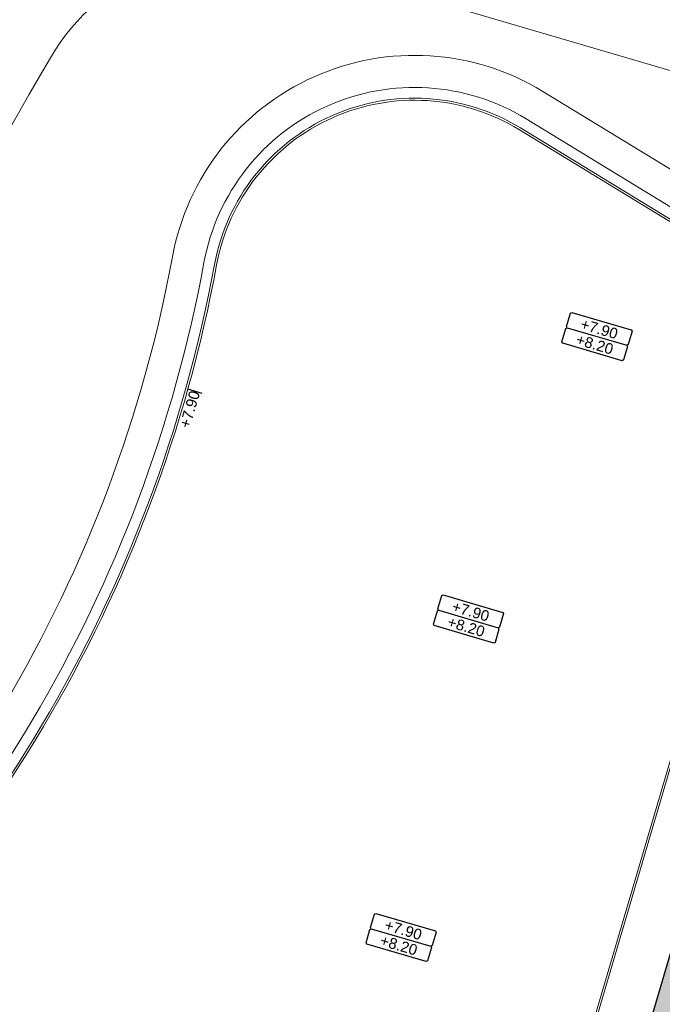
# Model space of a CAD drawing. Extents: x 98477 to 100410, y 398052 to 398969.
# Tile 356 of 374: x 98613 to 98643, y 398642 to 398688. Entities that reach past the tile are written whole.
import ezdxf
from ezdxf.enums import TextEntityAlignment as Align

# ---------------------------------------------------------------- set-up
doc = ezdxf.new("R2010")
doc.units = 0
for name, color, linetype, lineweight in [('N-GW-hoogtelijn laagte NAP +7.00', 100, 'AL-HOOGTELIJN +7.00', 18), ('N-GW-hoogtelijn laagte NAP +7.50', 90, 'AL-HOOGTELIJN +7.50', 18), ('N-GW-hoogtelijn laagte NAP +8.00', 80, 'AL-HOOGTELIJN +8.00', 18), ('N-KO-kantverharding', 2, 'Continuous', 25), ("N-VH-arcering 'MAT' grijs 251", 251, 'Continuous', 18), ('N-VH-arcering printbeton', 8, 'Continuous', 9), ('X-AL-afwerkhoogte', 4, 'Continuous', 30), ('X-AL-hoogtelijn - Niv 1', 1, 'AL-HOOGTELIJN', 18), ('X-AL-planhoogte brm', 10, 'Continuous', 25), ('X-AL-planhoogte wrm', 252, 'Continuous', 25), ('X-AL-planthoogte VERWERKT', 180, 'Continuous', 25), ('X-AL-rapporttekening blauw', 125, 'Continuous', 25)]:
    doc.layers.add(name, color=color, linetype=linetype, lineweight=lineweight)
doc.layers.add('X-AL-contourlijnen', color=30, linetype='Continuous', plot=False)
doc.layers.add('X-AL-hulplijn', color=30, linetype='Continuous', plot=False)
doc.styles.add('CS Annotative', font='arial.ttf')
doc.styles.get("Standard").update_dxf_attribs({"font": 'txt.shx'})
doc.linetypes.add('AL-HOOGTELIJN', pattern='A,10,-1.5,["H",Standard,S=0.9,R=0,X=-0.3,Y=-0.45],-1.5,30', length=43)
doc.linetypes.add('AL-HOOGTELIJN +7.00', pattern='A,7.5,-1.5,["+7.00",Standard,S=0.9,R=0,X=-0.3,Y=-0.45],-4.5,22.5', length=36)
doc.linetypes.add('AL-HOOGTELIJN +7.50', pattern='A,7.5,-1.5,["+7.50",Standard,S=0.9,R=0,X=-0.3,Y=-0.45],-4.5,22.5', length=36)
doc.linetypes.add('AL-HOOGTELIJN +8.00', pattern='A,7.5,-1.5,["+8.00",Standard,S=0.9,R=0,X=-0.3,Y=-0.45],-4.5,22.5', length=36)

# ---------------------------------------------------------------- blocks, each defined once
blk = doc.blocks.new('*U280')
at = {"layer": 'X-AL-planhoogte brm', "flags": 128}
blk.add_lwpolyline([(-7.25, 3.75), (-7.5, 4), (-7.5, 7.25), (-7.25, 7.5), (7.25, 7.5), (7.5, 7.25), (7.5, 4), (7.25, 3.75)], dxfattribs=at)
at = {"layer": 'X-AL-planhoogte wrm', "flags": 128}
blk.add_lwpolyline([(7.5, 3.5), (7.5, 0.25), (7.25, 0), (-7.25, 0), (-7.5, 0.25), (-7.5, 3.5), (-7.25, 3.75), (7.25, 3.75)], close=True, dxfattribs=at)
at = {"layer": 'X-AL-planhoogte brm', "style": 'CS Annotative'}
blk.add_attdef('OMSCHRIJVING_afwerk', text='', height=2.5, dxfattribs=at).set_placement((0, 5.625), align=Align.MIDDLE_CENTER)
at = {"layer": 'X-AL-planhoogte wrm', "style": 'CS Annotative'}
blk.add_attdef('HOOGTE_eind', text='', height=2.5, dxfattribs=at).set_placement((0, 1.875), align=Align.MIDDLE_CENTER)
blk = doc.blocks.new('*U358')
at = {"layer": 'X-AL-hulplijn', "flags": 128}
blk.add_lwpolyline([(-0.336, 0.099), (0.336, -0.099)], dxfattribs=at)
at = {"layer": 'X-AL-planthoogte VERWERKT', "linetype": 'Continuous', "style": 'CS Annotative'}
blk.add_attdef('HOOGTE-LINKS', text='', height=0.5, rotation=253.6, dxfattribs=at).set_placement((0, 0), align=Align.MIDDLE_RIGHT)

msp = doc.modelspace()

# ---------------------------------------------------------------- hatches: boundary and pattern name
at = {"layer": "N-VH-arcering 'MAT' grijs 251"}
h = msp.add_hatch(color=256, dxfattribs=at)
h.dxf.hatch_style = 1
edge = h.paths.add_edge_path()
edge.add_line((98718.434, 398647.981), (98740.432, 398722.726))
edge.add_arc((98746.188, 398721.032), 6, 82.3763, 163.6, ccw=False)
edge.add_line((98746.984, 398726.979), (98729.434, 398729.328))
edge.add_arc((98728.638, 398723.381), 6, -16.4, 82.3763, ccw=False)
edge.add_line((98734.393, 398721.687), (98714.444, 398653.903))
edge.add_arc((98708.928, 398655.527), 5.75, 238.6, 343.6, ccw=False)
edge.add_line((98705.932, 398650.619), (98682.963, 398664.639))
edge.add_line((98682.963, 398664.639), (98663.72, 398676.385))
edge.add_arc((98658.379, 398667.636), 10.25, 58.6, 73.6)
edge.add_line((98661.273, 398677.469), (98653.945, 398679.626))
edge.add_line((98653.945, 398679.626), (98652.691, 398675.367))
edge.add_line((98652.691, 398675.367), (98650.469, 398667.818))
edge.add_line((98650.469, 398667.818), (98633.218, 398609.204))
edge.add_arc((98628.662, 398610.545), 4.75, 253.6, 343.6, ccw=False)
edge.add_line((98627.321, 398605.988), (98591.634, 398616.491))
edge.add_line((98591.634, 398616.491), (98590.138, 398611.407))
edge.add_line((98590.138, 398611.407), (98624.461, 398601.305))
edge.add_line((98624.461, 398601.305), (98625.824, 398600.904))
edge.add_arc((98624.483, 398596.347), 4.75, -16.4, 73.6, ccw=False)
edge.add_line((98629.04, 398595.006), (98623.111, 398574.861))
edge.add_arc((98618.554, 398576.202), 4.75, 253.6, 343.6, ccw=False)
edge.add_line((98617.213, 398571.645), (98607.572, 398574.482))
edge.add_line((98607.572, 398574.482), (98591.464, 398519.754))
edge.add_line((98591.464, 398519.754), (98590.853, 398517.678))
edge.add_arc((98592.052, 398517.325), 1.25, 163.6, 293.1521)
edge.add_arc((98619.968, 398452.043), 69.75, 95.80615, 113.15207, ccw=False)
edge.add_line((98612.912, 398521.435), (98618.304, 398539.756))
edge.add_line((98618.304, 398539.756), (98653.286, 398658.615))
edge.add_line((98653.286, 398658.615), (98656.011, 398667.876))
edge.add_arc((98660.568, 398666.535), 4.75, 58.6, 163.6, ccw=False)
edge.add_line((98663.043, 398670.589), (98680.495, 398659.936))
edge.add_line((98680.495, 398659.936), (98683.544, 398658.075))
edge.add_line((98683.544, 398658.075), (98686.655, 398656.176))
edge.add_line((98686.655, 398656.176), (98649.885, 398531.243))
edge.add_line((98649.885, 398531.243), (98654.969, 398529.747))
edge.add_line((98654.969, 398529.747), (98655.605, 398531.905))
edge.add_line((98655.605, 398531.905), (98658.428, 398541.498))
edge.add_line((98658.428, 398541.498), (98659.134, 398543.897))
edge.add_line((98659.134, 398543.897), (98662.663, 398555.888))
edge.add_line((98662.663, 398555.888), (98663.369, 398558.286))
edge.add_line((98663.369, 398558.286), (98665.487, 398565.481))
edge.add_line((98665.487, 398565.481), (98667.406, 398572.005))
edge.add_line((98667.406, 398572.005), (98670.936, 398583.996))
edge.add_line((98670.936, 398583.996), (98671.642, 398586.394))
edge.add_line((98671.642, 398586.394), (98675.171, 398598.386))
edge.add_line((98675.171, 398598.386), (98675.877, 398600.784))
edge.add_line((98675.877, 398600.784), (98677.288, 398605.581))
edge.add_line((98677.288, 398605.581), (98678.841, 398610.857))
edge.add_line((98678.841, 398610.857), (98682.371, 398622.848))
edge.add_line((98682.371, 398622.848), (98683.076, 398625.246))
edge.add_line((98683.076, 398625.246), (98686.606, 398637.238))
edge.add_line((98686.606, 398637.238), (98690.564, 398650.687))
edge.add_arc((98692.243, 398650.193), 1.75, 148.6, 163.6, ccw=False)
edge.add_line((98690.749, 398651.104), (98691.893, 398652.979))
edge.add_line((98691.893, 398652.979), (98696.622, 398650.092))
edge.add_line((98696.622, 398650.092), (98719.046, 398636.405))
edge.add_line((98719.046, 398636.405), (98725.57, 398632.423))
edge.add_line((98725.57, 398632.423), (98728.331, 398636.946))
edge.add_line((98728.331, 398636.946), (98721.808, 398640.928))
edge.add_line((98721.808, 398640.928), (98720.954, 398641.449))
edge.add_arc((98723.95, 398646.357), 5.75, 163.6, 238.6, ccw=False)
edge = h.paths.add_edge_path(flags=16)
edge.add_line((98619.017, 398560.951), (98618.311, 398558.552))
edge.add_line((98618.311, 398558.552), (98614.782, 398546.561))
edge.add_line((98614.782, 398546.561), (98614.076, 398544.163))
edge.add_line((98614.076, 398544.163), (98609.841, 398529.773))
edge.add_arc((98605.284, 398531.114), 4.75, 163.6, 343.6, ccw=False)
edge.add_line((98600.727, 398532.455), (98602.845, 398539.65))
edge.add_line((98602.845, 398539.65), (98603.55, 398542.048))
edge.add_line((98603.55, 398542.048), (98607.08, 398554.04))
edge.add_line((98607.08, 398554.04), (98607.786, 398556.438))
edge.add_line((98607.786, 398556.438), (98609.903, 398563.633))
edge.add_arc((98614.46, 398562.292), 4.75, -16.4, 163.6, ccw=False)
at = {"layer": 'N-VH-arcering printbeton'}
h = msp.add_hatch(dxfattribs=at)
h.set_pattern_fill('CS-PRINTBETON', color=256)
h.set_pattern_definition([(28.6, (19451.65486, 79593.082), (-0.239345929, 0.4389914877), []), (28.6, (19451.9906, 79592.98316), (-0.239345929, 0.4389914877), [0.5, -0.2])])
edge = h.paths.add_edge_path()
edge.add_arc((98660.568, 398666.535), 4.75, 58.6, 163.6)
edge.add_line((98656.011, 398667.876), (98653.286, 398658.615))
edge.add_line((98653.286, 398658.615), (98618.304, 398539.756))
edge.add_line((98618.304, 398539.756), (98613.338, 398522.884))
edge.add_line((98613.338, 398522.884), (98614.537, 398522.531))
edge.add_line((98614.537, 398522.531), (98657.063, 398667.023))
edge.add_arc((98660.805, 398665.922), 3.9, 58.6, 163.6, ccw=False)
edge.add_line((98662.837, 398669.251), (98686.289, 398654.935))
edge.add_line((98686.289, 398654.935), (98686.655, 398656.176))
edge.add_line((98686.655, 398656.176), (98683.544, 398658.075))
edge.add_line((98683.544, 398658.075), (98680.495, 398659.936))
edge.add_line((98680.495, 398659.936), (98663.043, 398670.589))
at = {"layer": 'X-AL-rapporttekening blauw'}
h = msp.add_hatch(dxfattribs=at)
h.set_pattern_fill('ANSI31', color=256, scale=20)
h.set_pattern_definition([(45, (0, 0), (-0.3535533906, 0.3535533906), [])])
edge = h.paths.add_edge_path()
edge.add_arc((98577.958, 398623.227), 2.5, 253.6, 342.742)
edge.add_line((98580.346, 398622.485), (98611.721, 398723.479))
edge.add_arc((98796.652, 398666.028), 193.65, 158.04987, 162.74197, ccw=False)
edge.add_arc((98618.663, 398737.76), 1.75, 79.5398, 158.0499, ccw=False)
edge.add_line((98618.981, 398739.481), (98652.828, 398733.232))
edge.add_arc((98744.558, 399230.086), 505.25, 259.53976, 262.56197)
edge.add_line((98679.151, 398729.087), (98729.343, 398722.534))
edge.add_arc((98729.615, 398724.617), 2.1, 262.562, 352.562)
edge.add_line((98731.697, 398724.345), (98731.833, 398725.386))
edge.add_arc((98729.75, 398725.658), 2.1, 352.562, 442.562)
edge.add_line((98730.022, 398727.74), (98679.831, 398734.293))
edge.add_arc((98744.558, 399230.086), 500, 259.53976, 262.56197, ccw=False)
edge.add_line((98653.781, 398738.395), (98619.934, 398744.644))
edge.add_arc((98618.663, 398737.76), 7, 79.5398, 158.0499)
edge.add_arc((98796.652, 398666.028), 198.9, 158.04987, 162.74197)
edge.add_line((98606.707, 398725.037), (98575.331, 398624.039))
edge.add_arc((98577.718, 398623.297), 2.5, 162.742, 253.6)
edge.add_line((98577.012, 398620.899), (98577.252, 398620.829))

# ---------------------------------------------------------------- linework, layer by layer
at = {"layer": 'N-GW-hoogtelijn laagte NAP +7.00', "flags": 128}
msp.add_lwpolyline([(98713.2, 398662.96), (98726.959, 398709.709, 0.459082), (98720.365, 398719.894), (98695.616, 398723.269), (98660.636, 398728.038), (98657.275, 398728.496), (98627.442, 398734.004, 0.384166), (98618.315, 398728.396), (98614.39, 398715.059, 0.414214), (98621.159, 398702.643), (98648.5, 398694.596, -0.414214), (98651.885, 398688.388), (98651.885, 398688.388, -0.414214), (98645.677, 398685.003), (98626.068, 398690.774, 0.345261), (98614.602, 398686.213, 0.03982), (98587.069, 398628.869, 0.026816), (98583.754, 398618.676), (98578.455, 398598.821, -0.01473), (98577.612, 398595.998, 0.002446), (98575.634, 398589.925, 0.046512), (98573.515, 398580.316, -0.064748), (98570.477, 398568.581, 0.030473), (98565.856, 398554.718), (98555.163, 398514.654, 0.376291), (98559.545, 398505.789, 0.198018), (98577.075, 398505.771), (98594.878, 398513.088, -0.072442), (98613.333, 398517.709, -0.061584), (98622.165, 398517.512, 0.041444), (98637.691, 398516.54), (98672.744, 398517.254, 0.327013), (98687.768, 398528.733), (98716.537, 398626.484, -0.671875), (98721.603, 398626.999, -0.196262), (98721.68, 398626.247), (98688.128, 398512.249, -0.323087), (98687.203, 398511.532, -0.009375), (98687.001, 398511.529)], format="xyb", dxfattribs=at)
at = {"layer": 'N-GW-hoogtelijn laagte NAP +7.50', "flags": 128}
msp.add_lwpolyline([(98717.15, 398633.877), (98686.329, 398529.157, -0.327013), (98672.714, 398518.754), (98637.66, 398518.04, -0.041444), (98622.382, 398518.996, 0.061584), (98613.182, 398519.201, 0.072442), (98594.307, 398514.476), (98576.505, 398507.159, -0.198018), (98560.118, 398507.175, -0.376291), (98556.613, 398514.267), (98567.305, 398554.331, -0.030473), (98571.868, 398568.021, 0.064748), (98575.004, 398580.131, -0.046512), (98577.062, 398589.467, -0.016929), (98591.928, 398630.99, -0.128364), (98597.904, 398639.136, 0.17843), (98620.305, 398676.917, -0.52596), (98637.606, 398684.651), (98644.542, 398680.418, 0.493145), (98651.943, 398683.274), (98654.384, 398691.568, 0.414214), (98650.999, 398697.776), (98619.294, 398707.107)], format="xyb", dxfattribs=at)
at = {"layer": 'N-GW-hoogtelijn laagte NAP +8.00'}
msp.add_lwpolyline([(98715.711, 398634.301), (98684.89, 398529.58, -0.327013), (98672.683, 398520.253), (98637.63, 398519.54, -0.041444), (98622.6, 398520.48, 0.061584), (98613.031, 398520.694, 0.072442), (98593.737, 398515.863), (98575.934, 398508.546, -0.198018), (98560.691, 398508.561, -0.376291), (98558.062, 398513.88), (98568.755, 398553.944, -0.030473), (98573.26, 398567.461, 0.064748), (98576.492, 398579.945, -0.046512), (98578.491, 398589.01, -0.016929), (98593.322, 398630.437, -0.128364), (98598.85, 398637.972, 0.17843), (98621.78, 398676.646, -0.52596), (98636.825, 398683.371), (98650.991, 398674.724), (98655.541, 398690.185)], format="xyb", dxfattribs=at)
at = {"layer": 'N-KO-kantverharding', "flags": 128}
msp.add_lwpolyline([(98729.434, 398729.328, -0.459823), (98734.393, 398721.687), (98714.444, 398653.903, -0.493145), (98705.932, 398650.619), (98682.963, 398664.639), (98663.72, 398676.385, 0.063815), (98661.341, 398677.449), (98660.601, 398680.508, -0.131652), (98660.661, 398682.966), (98664.31, 398695.364, -0.414214), (98666.483, 398696.548), (98667.202, 398696.337), (98690.945, 398689.349), (98697.298, 398710.933), (98673.555, 398717.921), (98649.332, 398725.05), (98626.549, 398731.756), (98620.196, 398710.171), (98657.849, 398699.089, -0.414214), (98659.034, 398696.916), (98653.945, 398679.626), (98652.691, 398675.367), (98650.469, 398667.818), (98633.218, 398609.204, -0.414214)], format="xyb", dxfattribs=at)
at = {"layer": 'X-AL-contourlijnen', "flags": 128}
msp.add_lwpolyline([(98720.954, 398641.449, -0.339454), (98718.434, 398647.981), (98740.432, 398722.726, -0.370029), (98746.984, 398726.979), (98729.434, 398729.328, -0.459823), (98734.393, 398721.687), (98714.444, 398653.903, -0.493145), (98705.932, 398650.619), (98682.963, 398664.639), (98663.72, 398676.385, 0.065543), (98661.273, 398677.469), (98653.945, 398679.626), (98652.691, 398675.367), (98650.469, 398667.818), (98633.218, 398609.204, -0.414214)], format="xyb", dxfattribs=at)
at = {"layer": 'X-AL-hoogtelijn - Niv 1', "flags": 128}
for points in [[(98649.961, 398674.767), (98636.564, 398682.944, 0.52596), (98622.272, 398676.555, -0.17843), (98599.166, 398637.584, 0.093922), (98594.842, 398632.461, 0.006658), (98589.716, 398619.61), (98626.381, 398608.819, 0.414222), (98631.348, 398611.527)], [(98649.843, 398674.721), (98636.512, 398682.859, 0.52596), (98622.37, 398676.537, -0.17843), (98599.229, 398637.506, 0.093837), (98594.932, 398632.417, 0.006603), (98589.848, 398619.675), (98626.41, 398608.915, 0.414222), (98631.252, 398611.555)]]:
    msp.add_lwpolyline(points, format="xyb", close=True, dxfattribs=at)

# ---------------------------------------------------------------- block references
at = {"layer": 'X-AL-afwerkhoogte'}
ref = msp.add_blockref('*U280', (98639.929, 398672.468), dxfattribs=dict(at, xscale=0.2, yscale=0.2, zscale=0.2, rotation=343.6000000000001))
ref.add_attrib('OMSCHRIJVING_afwerk', '+7.90', dxfattribs={"layer": 'X-AL-planhoogte brm', "linetype": 'Continuous', "height": 0.5, "rotation": 343.6, "style": 'CS Annotative'}).set_placement((98640.247, 398673.547), align=Align.MIDDLE_CENTER)
ref.add_attrib('HOOGTE_eind', '+8.20', dxfattribs={"layer": 'X-AL-planhoogte wrm', "linetype": 'Continuous', "height": 0.5, "rotation": 343.6, "style": 'CS Annotative'}).set_placement((98640.035, 398672.828), align=Align.MIDDLE_CENTER)
ref = msp.add_blockref('*U280', (98633.924, 398659.266), dxfattribs=dict(at, xscale=0.2, yscale=0.2, zscale=0.2, rotation=343.6000000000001))
ref.add_attrib('OMSCHRIJVING_afwerk', '+7.90', dxfattribs={"layer": 'X-AL-planhoogte brm', "linetype": 'Continuous', "height": 0.5, "rotation": 343.6, "style": 'CS Annotative'}).set_placement((98634.241, 398660.345), align=Align.MIDDLE_CENTER)
ref.add_attrib('HOOGTE_eind', '+8.20', dxfattribs={"layer": 'X-AL-planhoogte wrm', "linetype": 'Continuous', "height": 0.5, "rotation": 343.6, "style": 'CS Annotative'}).set_placement((98634.03, 398659.626), align=Align.MIDDLE_CENTER)
ref = msp.add_blockref('*U280', (98630.775, 398644.375), dxfattribs=dict(at, xscale=0.2, yscale=0.2, zscale=0.2, rotation=343.6000000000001))
ref.add_attrib('OMSCHRIJVING_afwerk', '+7.90', dxfattribs={"layer": 'X-AL-planhoogte brm', "linetype": 'Continuous', "height": 0.5, "rotation": 343.6, "style": 'CS Annotative'}).set_placement((98631.093, 398645.454), align=Align.MIDDLE_CENTER)
ref.add_attrib('HOOGTE_eind', '+8.20', dxfattribs={"layer": 'X-AL-planhoogte wrm', "linetype": 'Continuous', "height": 0.5, "rotation": 343.6, "style": 'CS Annotative'}).set_placement((98630.881, 398644.735), align=Align.MIDDLE_CENTER)
at = {"layer": 'X-AL-planthoogte VERWERKT', "rotation": 179.9999999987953}
msp.add_blockref('*U358', (98621.362, 398670.632), dxfattribs=at).add_auto_attribs({'HOOGTE-LINKS': '+7.90'})

doc.saveas('drawing.dxf')
